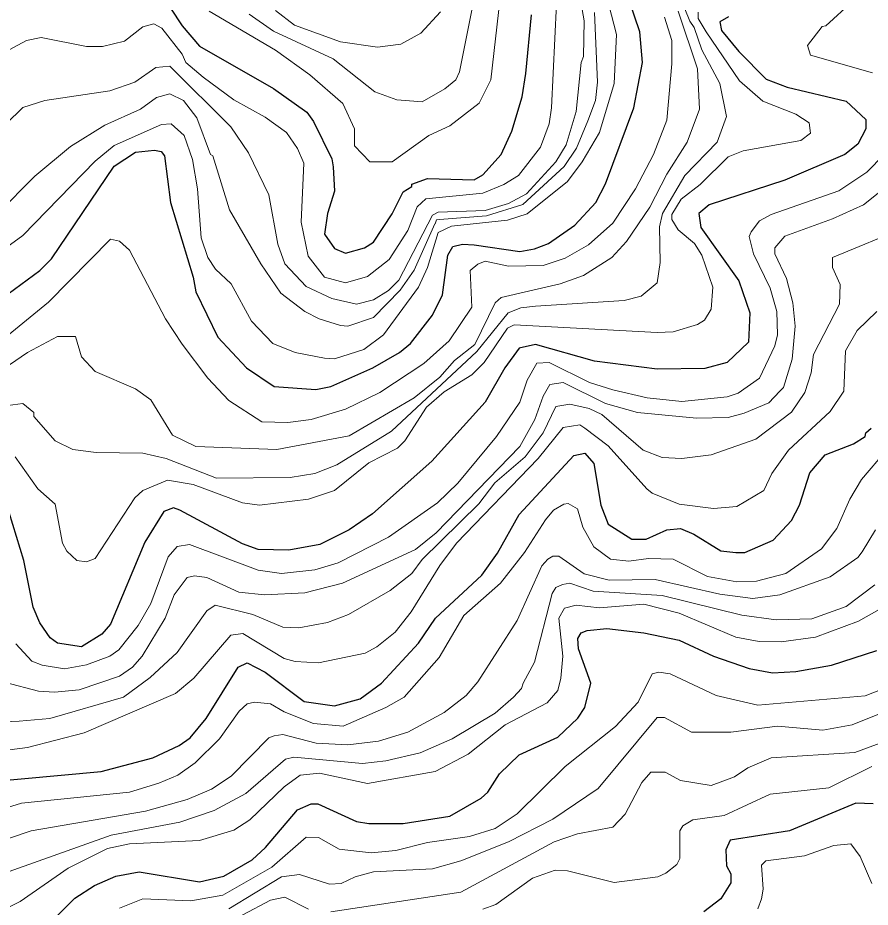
# Model space of a CAD drawing. Extents: x 423 to 448.8, y 7456.3 to 7484.
# Drawn here: x 436.949 to 438.023, y 7476.03 to 7477.152 of the extents above; entities that cross this region are included whole.
import ezdxf

# ---------------------------------------------------------------- set-up
doc = ezdxf.new("R2010")
doc.units = 0
doc.header["$LTSCALE"] = 0.032
doc.layers.add('1', color=7, linetype='Continuous', lineweight=25)
doc.layers.add('2', color=7, linetype='Continuous', lineweight=13)

msp = doc.modelspace()

# ---------------------------------------------------------------- linework, layer by layer
at = {"layer": '1'}
for points in [[(436.9285, 7476.7973), (436.9765, 7476.8329), (436.9912, 7476.8476), (437.0701, 7476.9644), (437.0971, 7476.9822), (437.1211, 7476.9845), (437.1293, 7476.9828), (437.1335, 7476.9776), (437.1412, 7476.9188), (437.1698, 7476.8244), (437.1729, 7476.8059), (437.2007, 7476.7486), (437.2371, 7476.7099), (437.2719, 7476.6867), (437.3245, 7476.6828), (437.3431, 7476.6867), (437.3964, 7476.7099), (437.4297, 7476.7293), (437.4436, 7476.7409), (437.4715, 7476.7765), (437.4839, 7476.802), (437.4908, 7476.8523), (437.497, 7476.8631), (437.5094, 7476.8662), (437.5241, 7476.8654), (437.5813, 7476.8569), (437.5999, 7476.86), (437.6176, 7476.8669), (437.6509, 7476.8902), (437.6772, 7476.9188), (437.6896, 7476.942), (437.7252, 7477.0379), (437.736, 7477.0951), (437.7329, 7477.1338), (437.7135, 7477.191)], [(437.1265, 7477.1864), (437.1559, 7477.1415), (437.1776, 7477.116), (437.2711, 7477.0626), (437.3129, 7477.0325), (437.3214, 7477.0209), (437.3446, 7476.9737), (437.3462, 7476.9636), (437.3477, 7476.9327), (437.3392, 7476.9049), (437.3353, 7476.8786), (437.3477, 7476.8607), (437.3617, 7476.8545), (437.3856, 7476.8615), (437.3972, 7476.8685), (437.4204, 7476.9041), (437.4343, 7476.9319), (437.4452, 7476.9389), (437.4452, 7476.9419), (437.4653, 7476.9489), (437.5241, 7476.9474), (437.5349, 7476.9536), (437.5581, 7476.9791), (437.5713, 7477.0085), (437.5844, 7477.0518), (437.589, 7477.0812), (437.596, 7477.1555)], [(437.8445, 7477.153), (437.8337, 7477.1463), (437.8358, 7477.1356), (437.8574, 7477.109), (437.8922, 7477.0742), (437.9186, 7477.0642), (437.9928, 7477.0464), (438.0175, 7477.0232), (438.0175, 7477.0116), (438.0075, 7476.9922), (437.9912, 7476.9791), (437.9155, 7476.9466), (437.8203, 7476.9157), (437.8071, 7476.9048), (437.8095, 7476.8871), (437.8574, 7476.8198), (437.8713, 7476.7796), (437.8698, 7476.7424), (437.8427, 7476.7169), (437.8149, 7476.7092), (437.7546, 7476.7084), (437.6757, 7476.7184), (437.6014, 7476.7393), (437.5805, 7476.7347), (437.5627, 7476.71), (437.538, 7476.6666), (437.4707, 7476.5923), (437.3957, 7476.5258), (437.3663, 7476.5057), (437.3292, 7476.4872), (437.2905, 7476.4802), (437.2518, 7476.481), (437.2317, 7476.4879), (437.1528, 7476.5305), (437.145, 7476.5336), (437.1327, 7476.529), (437.1087, 7476.4903), (437.0654, 7476.3866), (437.0546, 7476.3742), (437.0291, 7476.358), (436.9989, 7476.3626), (436.9896, 7476.3696), (436.9765, 7476.3882), (436.968, 7476.4083), (436.9564, 7476.4671), (436.9378, 7476.5274)], [(437.166, 7476.2435), (437.1861, 7476.2675), (437.2263, 7476.3325), (437.2379, 7476.3379), (437.2603, 7476.3263), (437.3098, 7476.2892), (437.3477, 7476.2837), (437.3802, 7476.2923), (437.4073, 7476.3124), (437.4537, 7476.3626), (437.4753, 7476.3943), (437.5334, 7476.4485), (437.5535, 7476.4764), (437.5805, 7476.5251), (437.6494, 7476.5993), (437.6633, 7476.6024), (437.6749, 7476.5893), (437.6834, 7476.5367), (437.6927, 7476.5127), (437.7228, 7476.4941), (437.7406, 7476.4941), (437.767, 7476.5057), (437.784, 7476.5073), (437.801, 7476.5003), (437.835, 7476.4794), (437.8536, 7476.4771), (437.8652, 7476.4771), (437.9007, 7476.4926), (437.924, 7476.5173), (437.934, 7476.5367), (437.9472, 7476.5777), (437.9665, 7476.6001), (438.0021, 7476.614), (438.0167, 7476.6233), (438.0175, 7476.628), (438.0245, 7476.6341)], [(437.3013, 7476.1523), (437.3183, 7476.16), (437.3268, 7476.16), (437.3756, 7476.1376), (437.3911, 7476.1353), (437.4344, 7476.1353), (437.4931, 7476.1445), (437.5326, 7476.167), (437.5411, 7476.1747), (437.5558, 7476.1979), (437.5805, 7476.2219), (437.6293, 7476.2443), (437.6548, 7476.2683), (437.6633, 7476.2815), (437.671, 7476.3124), (437.6556, 7476.3557), (437.6548, 7476.3688), (437.6587, 7476.3758), (437.6664, 7476.3789), (437.6912, 7476.3812), (437.7376, 7476.3758), (437.7824, 7476.3665), (437.8257, 7476.3464), (437.8706, 7476.3309), (437.9, 7476.3255), (437.9294, 7476.3271), (437.9742, 7476.3348), (438.0315, 7476.3534)], [(436.9022, 7476.1871), (437.0538, 7476.201), (437.1188, 7476.218), (437.152, 7476.2335), (437.166, 7476.2435)], [(438.0268, 7476.16), (438.0052, 7476.1608), (437.9216, 7476.126), (437.8466, 7476.1143), (437.8412, 7476.102), (437.842, 7476.0819), (437.8474, 7476.0718), (437.8474, 7476.0602), (437.835, 7476.0401), (437.8133, 7476.0239)], [(436.9679, 7475.9883), (437.0205, 7476.0409), (437.0453, 7476.0571), (437.0724, 7476.0687), (437.1018, 7476.0742), (437.1776, 7476.0618), (437.2085, 7476.0687), (437.244, 7476.0896), (437.2611, 7476.1051), (437.3013, 7476.1523)]]:
    msp.add_lwpolyline(points, dxfattribs=at)
at = {"layer": '2'}
for points in [[(437.5256, 7477.1849), (437.5055, 7477.0835), (437.5009, 7477.0735), (437.487, 7477.0618), (437.4583, 7477.0456), (437.4266, 7477.0479), (437.3987, 7477.058), (437.3462, 7477.0997), (437.2711, 7477.1346), (437.2402, 7477.1562)], [(436.9339, 7477.0178), (436.9548, 7477.0386), (436.9827, 7477.0472), (437.0647, 7477.0595), (437.0963, 7477.0704), (437.1226, 7477.0889), (437.1404, 7477.0905), (437.217, 7477.0139), (437.2394, 7476.9814), (437.2649, 7476.9281), (437.2765, 7476.8662), (437.2851, 7476.8414), (437.3122, 7476.8128), (437.3446, 7476.7973), (437.3756, 7476.7904), (437.3972, 7476.7958), (437.4158, 7476.8074), (437.4289, 7476.8205), (437.4715, 7476.9025), (437.4784, 7476.9064), (437.538, 7476.9087), (437.5674, 7476.9172), (437.5898, 7476.9296), (437.6269, 7476.9698), (437.6401, 7476.9915), (437.6525, 7477.0333), (437.6587, 7477.0951), (437.6618, 7477.1029), (437.6625, 7477.1477), (437.6587, 7477.1694)], [(437.6277, 7477.1694), (437.6215, 7477.0379), (437.6184, 7477.0178), (437.6076, 7476.9884), (437.5797, 7476.9528), (437.5612, 7476.9412), (437.5349, 7476.9304), (437.463, 7476.9234), (437.4521, 7476.9133), (437.4405, 7476.8832), (437.4166, 7476.8468), (437.3895, 7476.8252), (437.3617, 7476.8174), (437.3353, 7476.8244), (437.3145, 7476.8507), (437.306, 7476.894), (437.3091, 7476.9683), (437.3013, 7476.9868), (437.2874, 7477.007), (437.2603, 7477.0263), (437.2208, 7477.0479), (437.1822, 7477.0766), (437.1606, 7477.0951), (437.1559, 7477.1059), (437.1304, 7477.1384), (437.1203, 7477.1438), (437.1064, 7477.14), (437.0832, 7477.1222), (437.0554, 7477.1152), (437.0353, 7477.1152), (436.978, 7477.1268), (436.9595, 7477.1229), (436.9378, 7477.1113)], [(437.1899, 7477.1601), (437.2735, 7477.1106), (437.3168, 7477.0796), (437.3585, 7477.0433), (437.3732, 7477.0116), (437.3732, 7476.9899), (437.3926, 7476.9698), (437.4204, 7476.9698), (437.4669, 7477.0031), (437.4931, 7477.0154), (437.5303, 7477.0441), (437.5449, 7477.0735), (437.5565, 7477.1771)], [(438.026, 7477.082), (437.9479, 7477.1044), (437.9441, 7477.1167), (437.9626, 7477.1407), (437.9672, 7477.1415), (438.0013, 7477.1724)], [(436.9069, 7476.6929), (436.961, 7476.7293), (436.9989, 7476.7494), (437.0213, 7476.7494), (437.0291, 7476.7239), (437.0461, 7476.7053), (437.0971, 7476.6836), (437.1165, 7476.6697), (437.1435, 7476.6249), (437.1729, 7476.6109), (437.275, 7476.6071), (437.3663, 7476.6241), (437.4483, 7476.672), (437.4808, 7476.6983), (437.4993, 7476.7192), (437.5248, 7476.7393), (437.5504, 7476.7919), (437.5581, 7476.7989), (437.6324, 7476.8159), (437.6618, 7476.8267), (437.6973, 7476.8491), (437.7159, 7476.8692), (437.7453, 7476.9126), (437.7669, 7476.9544), (437.7924, 7476.9946), (437.8079, 7477.0364), (437.8056, 7477.0874), (437.7809, 7477.1601)], [(437.6755, 7477.1584), (437.6793, 7477.0706), (437.677, 7477.0473), (437.6673, 7477.0218), (437.653, 7476.9873), (437.6372, 7476.964), (437.5854, 7476.916), (437.5396, 7476.9017), (437.4803, 7476.8972), (437.4763, 7476.8968), (437.4746, 7476.8917), (437.4745, 7476.8917), (437.4481, 7476.8334), (437.4308, 7476.8079), (437.397, 7476.7734), (437.3648, 7476.7625), (437.3555, 7476.7633), (437.3284, 7476.7718), (437.3106, 7476.7811), (437.2804, 7476.8043), (437.2549, 7476.8414), (437.2154, 7476.9095), (437.1946, 7476.9776), (437.1915, 7476.9791), (437.1744, 7477.0255), (437.1575, 7477.0472), (437.1404, 7477.0557), (437.1234, 7477.051), (437.1033, 7477.0363), (437.0585, 7477.0162), (437.0151, 7476.9891), (436.9703, 7476.952), (436.9231, 7476.9048)], [(436.9455, 7476.5978), (436.9741, 7476.5576), (436.9958, 7476.5382), (437.0051, 7476.4887), (437.0105, 7476.4787), (437.0229, 7476.4671), (437.0353, 7476.4655), (437.046, 7476.4694), (437.0963, 7476.5459), (437.1064, 7476.5553), (437.1374, 7476.5684), (437.1698, 7476.563), (437.2317, 7476.5398), (437.2534, 7476.5367), (437.3153, 7476.5444), (437.3477, 7476.5553), (437.391, 7476.59), (437.4274, 7476.6086), (437.4367, 7476.6179), (437.4638, 7476.6604), (437.4862, 7476.6798), (437.521, 7476.7014), (437.5365, 7476.7169), (437.5658, 7476.7602), (437.5743, 7476.7641), (437.7546, 7476.7548), (437.7747, 7476.7556), (437.8056, 7476.7648), (437.8141, 7476.7702), (437.8226, 7476.7842), (437.8249, 7476.812), (437.811, 7476.8523), (437.8017, 7476.8669), (437.7809, 7476.884), (437.7731, 7476.8971), (437.7731, 7476.9033), (437.7847, 7476.9226), (437.8087, 7476.9412), (437.8443, 7476.976), (437.8629, 7476.9837), (437.9356, 7476.9969), (437.9479, 7477.0062), (437.9463, 7477.0193), (437.9294, 7477.0302), (437.8876, 7477.0464), (437.8582, 7477.0719), (437.8163, 7477.1337), (437.8064, 7477.1508), (437.8064, 7477.1585)], [(437.2433, 7476.7687), (437.2703, 7476.7409), (437.2982, 7476.7293), (437.3354, 7476.7223), (437.3477, 7476.7215), (437.3849, 7476.7331), (437.4096, 7476.7517), (437.4537, 7476.812), (437.4653, 7476.8368), (437.4784, 7476.8809), (437.4954, 7476.8886), (437.5659, 7476.8963), (437.5906, 7476.9041), (437.6416, 7476.9451), (437.6602, 7476.9698), (437.6819, 7477.007), (437.7004, 7477.0688), (437.7035, 7477.1307), (437.6935, 7477.1678)], [(437.2735, 7477.1609), (437.2974, 7477.1423), (437.3555, 7477.1214), (437.4019, 7477.1144), (437.4313, 7477.1183), (437.4568, 7477.1323), (437.4815, 7477.1593)], [(437.7896, 7477.1628), (437.7958, 7477.1475), (437.8012, 7477.1392), (437.811, 7477.1113), (437.8335, 7477.0688), (437.842, 7477.0271), (437.8304, 7476.9946), (437.7894, 7476.9528), (437.7615, 7476.9049), (437.7577, 7476.8878), (437.7584, 7476.843), (437.7546, 7476.8174), (437.7345, 7476.8004), (437.7128, 7476.795)], [(438.0887, 7477.1632), (438.0786, 7477.1493), (438.0794, 7477.1353), (438.1011, 7477.116), (438.1104, 7477.0967), (438.1104, 7477.0704), (438.098, 7477.0302), (438.0879, 7476.9776), (438.0724, 7476.9613), (438.0145, 7476.9156), (437.9758, 7476.8979), (437.9154, 7476.8762)], [(437.7639, 7477.1524), (437.7731, 7477.123), (437.7731, 7477.0936), (437.7669, 7477.0224), (437.7499, 7476.9791), (437.7275, 7476.9358), (437.6988, 7476.8925), (437.6679, 7476.8654), (437.6386, 7476.8484), (437.6107, 7476.8391), (437.5674, 7476.8383), (437.538, 7476.8445), (437.5287, 7476.8406), (437.5187, 7476.8329), (437.5209, 7476.7865), (437.4923, 7476.744), (437.4606, 7476.7153), (437.405, 7476.679), (437.3617, 7476.6581), (437.3183, 7476.645), (437.289, 7476.6411), (437.2564, 7476.6419), (437.2147, 7476.6689), (437.1884, 7476.6968), (437.1559, 7476.7401), (437.135, 7476.7718), (437.0894, 7476.8585), (437.077, 7476.87), (437.0654, 7476.8723), (436.9873, 7476.7927), (436.9223, 7476.7401)], [(436.9115, 7476.8453), (436.9548, 7476.877), (437.0461, 7476.9706), (437.07, 7476.9907), (437.1296, 7477.017), (437.142, 7477.0177), (437.1582, 7477.0031), (437.169, 7476.9729), (437.1752, 7476.9358), (437.1799, 7476.8739), (437.1884, 7476.8492), (437.1977, 7476.8344), (437.2178, 7476.8159), (437.2433, 7476.7687)], [(436.9463, 7476.3619), (436.9664, 7476.3402), (436.9795, 7476.3348), (437.0074, 7476.3302), (437.0353, 7476.3356), (437.0647, 7476.3464), (437.0762, 7476.3542), (437.1002, 7476.3851), (437.1165, 7476.4129), (437.1381, 7476.4717), (437.1497, 7476.4848), (437.1652, 7476.4872), (437.2518, 7476.4547), (437.2812, 7476.4508), (437.323, 7476.4554), (437.3524, 7476.464), (437.4158, 7476.4965), (437.4777, 7476.5397), (437.5032, 7476.5645), (437.5519, 7476.6233), (437.5813, 7476.6666), (437.5906, 7476.6945), (437.6029, 7476.7161), (437.6184, 7476.7169), (437.6695, 7476.6914), (437.6989, 7476.6821), (437.7422, 7476.672), (437.7855, 7476.6674), (437.8428, 7476.6736), (437.8567, 7476.6782), (437.8837, 7476.6968), (437.9031, 7476.7378), (437.9062, 7476.7517), (437.9054, 7476.7811), (437.8969, 7476.8105), (437.876, 7476.8538), (437.8706, 7476.8755), (437.8729, 7476.8817), (437.8837, 7476.8956), (437.8984, 7476.9033), (437.9835, 7476.9334), (438.0191, 7476.9567), (438.0408, 7476.9791)], [(436.9038, 7476.2621), (436.9502, 7476.2644), (436.9889, 7476.2675), (437.0817, 7476.2946), (437.1157, 7476.3193), (437.1497, 7476.351), (437.1868, 7476.4037), (437.1976, 7476.4106), (437.2448, 7476.399), (437.2828, 7476.3827), (437.3029, 7476.382), (437.3392, 7476.3889), (437.3655, 7476.399), (437.4181, 7476.4292), (437.4452, 7476.4508), (437.4584, 7476.4681), (437.5297, 7476.5386), (437.55, 7476.5649), (437.5883, 7476.5978), (437.6107, 7476.628), (437.6269, 7476.6612), (437.6447, 7476.6643), (437.6687, 7476.6589), (437.6849, 7476.6512), (437.7368, 7476.6063), (437.7608, 7476.597), (437.7855, 7476.5955), (437.8226, 7476.6001), (437.8791, 7476.6202), (437.9239, 7476.6543), (437.9409, 7476.679), (437.9487, 7476.7038), (437.9518, 7476.727), (437.9843, 7476.7904), (437.9851, 7476.8151), (437.9758, 7476.8368), (437.9758, 7476.8492), (438.0694, 7476.8878)], [(437.9154, 7476.8762), (437.9031, 7476.8615), (437.9031, 7476.8538), (437.9177, 7476.8229), (437.9255, 7476.7919), (437.9286, 7476.7625), (437.9247, 7476.7208), (437.9139, 7476.6852), (437.9092, 7476.6806), (437.8953, 7476.6658), (437.8644, 7476.6527), (437.8443, 7476.6473), (437.8041, 7476.6465), (437.7298, 7476.6535), (437.6896, 7476.665), (437.6362, 7476.6914), (437.6192, 7476.689), (437.6107, 7476.6744), (437.6006, 7476.645), (437.5813, 7476.6109), (437.4761, 7476.5019), (437.4498, 7476.481), (437.3578, 7476.4384), (437.3106, 7476.4261), (437.2596, 7476.4238), (437.2271, 7476.4269), (437.1869, 7476.4454), (437.1713, 7476.4477), (437.1621, 7476.4454), (437.1458, 7476.4238), (437.1343, 7476.3944), (437.1056, 7476.3464), (437.0932, 7476.3325), (437.077, 7476.3209), (437.026, 7476.3039), (436.995, 7476.3008), (436.9749, 7476.3023), (436.9332, 7476.3132)], [(437.7128, 7476.795), (437.6014, 7476.788), (437.5829, 7476.7857), (437.5666, 7476.7796), (437.5274, 7476.7305), (437.4196, 7476.6303), (437.3508, 7476.5877), (437.323, 7476.5769), (437.292, 7476.5715), (437.1992, 7476.5707), (437.1358, 7476.5955), (437.1064, 7476.6024), (437.0476, 7476.6032), (437.0182, 7476.607), (436.9958, 7476.6179), (436.9687, 7476.6488), (436.9687, 7476.6535), (436.9548, 7476.6651), (436.9363, 7476.6627)], [(437.4444, 7476.4021), (437.4807, 7476.4609), (437.5016, 7476.4887), (437.6045, 7476.5955), (437.6362, 7476.6349), (437.6571, 7476.638), (437.6633, 7476.6341), (437.6927, 7476.6117), (437.7414, 7476.5576), (437.7483, 7476.5521), (437.7824, 7476.5382), (437.8257, 7476.5328), (437.8551, 7476.5351), (437.8891, 7476.5553), (437.8992, 7476.5769), (437.9201, 7476.6063), (437.9727, 7476.655), (437.9897, 7476.6805), (437.992, 7476.7316), (438.0067, 7476.7571), (438.0315, 7476.7811)], [(436.9176, 7476.15), (436.9533, 7476.1608), (437.0894, 7476.1747), (437.1265, 7476.1863), (437.1505, 7476.1963), (437.1721, 7476.2118), (437.2031, 7476.242), (437.2278, 7476.2768), (437.2379, 7476.2861), (437.2472, 7476.2884), (437.2673, 7476.2861), (437.2843, 7476.276), (437.3214, 7476.2613), (437.3586, 7476.2582), (437.4127, 7476.2814), (437.4359, 7476.2946), (437.48, 7476.3448), (437.5109, 7476.3975), (437.5573, 7476.4384), (437.5875, 7476.4771), (437.6138, 7476.5181), (437.6238, 7476.5305), (437.637, 7476.5382), (437.6424, 7476.539), (437.654, 7476.532), (437.661, 7476.5089), (437.6749, 7476.4841), (437.6958, 7476.4686), (437.719, 7476.4663), (437.7437, 7476.4694), (437.7746, 7476.4686), (437.818, 7476.447), (437.8551, 7476.44), (437.8799, 7476.4408), (437.917, 7476.4508), (437.9619, 7476.4817), (437.9812, 7476.5073), (437.9974, 7476.5444), (438.0121, 7476.5692), (438.0438, 7476.6063)], [(438.0299, 7476.5058), (438.0129, 7476.4779), (438.0075, 7476.4709), (437.9727, 7476.4462), (437.9093, 7476.4238), (437.8752, 7476.4191), (437.8335, 7476.4245), (437.7522, 7476.4431), (437.6942, 7476.4423), (437.6625, 7476.4501), (437.6308, 7476.4725), (437.6231, 7476.4725), (437.6169, 7476.4686), (437.6091, 7476.4601), (437.5782, 7476.3913), (437.5287, 7476.3139), (437.514, 7476.2969), (437.4862, 7476.2753), (437.4405, 7476.2505), (437.4034, 7476.2389), (437.3647, 7476.2343), (437.3249, 7476.2367), (437.2828, 7476.2474), (437.2719, 7476.2459), (437.265, 7476.2435), (437.2178, 7476.1948), (437.193, 7476.1786), (437.1621, 7476.1654), (437.1095, 7476.1507), (436.9656, 7476.126), (436.862, 7476.0912)], [(437.3833, 7476.211), (437.4127, 7476.2141), (437.456, 7476.2242), (437.4962, 7476.242), (437.5504, 7476.2745), (437.5736, 7476.2946), (437.5836, 7476.3054), (437.5859, 7476.3123), (437.5999, 7476.3387), (437.6223, 7476.4253), (437.6269, 7476.433), (437.6354, 7476.4369), (437.6447, 7476.4384), (437.6741, 7476.4284), (437.7608, 7476.423), (437.8613, 7476.3982), (437.9046, 7476.392), (437.9495, 7476.3936), (437.9928, 7476.4091), (438.0291, 7476.4361)], [(436.9115, 7476.0169), (436.9517, 7476.037), (437.012, 7476.0788), (437.0616, 7476.1036), (437.0894, 7476.1097), (437.1776, 7476.1136), (437.2209, 7476.1268), (437.241, 7476.1399), (437.2843, 7476.1816), (437.3044, 7476.1963), (437.3291, 7476.1987), (437.3895, 7476.1855), (437.4746, 7476.201), (437.5164, 7476.2226), (437.5628, 7476.2598), (437.6161, 7476.2876), (437.6293, 7476.3031), (437.6331, 7476.3186), (437.6355, 7476.3464), (437.6308, 7476.3943), (437.6378, 7476.4067), (437.6525, 7476.4106), (437.6819, 7476.4075), (437.7376, 7476.4121), (437.7824, 7476.4006), (437.8536, 7476.3704), (437.883, 7476.365), (437.9108, 7476.3642), (437.9541, 7476.3704), (438.0083, 7476.3905), (438.0346, 7476.4052)], [(436.8728, 7476.2196), (436.961, 7476.2311), (437.0322, 7476.2497), (437.1474, 7476.2992), (437.1706, 7476.3186), (437.217, 7476.3727), (437.2325, 7476.375), (437.2843, 7476.3433), (437.2982, 7476.3394), (437.3276, 7476.3379), (437.3864, 7476.3503), (437.4011, 7476.358), (437.4243, 7476.3766), (437.4444, 7476.4021)], [(438.0671, 7476.3162), (438.0168, 7476.2961), (437.8814, 7476.2845), (437.8288, 7476.2969), (437.7708, 7476.324), (437.7569, 7476.3263), (437.7484, 7476.324), (437.7306, 7476.2884), (437.702, 7476.2574), (437.6386, 7476.2072), (437.5782, 7476.1476), (437.5504, 7476.129), (437.5179, 7476.119), (437.4653, 7476.1113), (437.4251, 7476.1012), (437.3941, 7476.0981), (437.3539, 7476.1028), (437.3276, 7476.1174), (437.3121, 7476.1182), (437.2688, 7476.0803), (437.207, 7476.0447), (437.1667, 7476.0378), (437.1064, 7476.0401), (437.077, 7476.0285)], [(438.0454, 7476.2776), (438.0005, 7476.2598), (437.9634, 7476.2528), (437.9062, 7476.2582), (437.8474, 7476.2505), (437.7979, 7476.2505), (437.7639, 7476.2691), (437.7545, 7476.2691), (437.6803, 7476.1794), (437.6231, 7476.1407), (437.5674, 7476.112), (437.5071, 7476.0881), (437.4715, 7476.078), (437.3972, 7476.0742), (437.374, 7476.068), (437.3562, 7476.0594), (437.3415, 7476.0587), (437.3036, 7476.0711), (437.2812, 7476.068), (437.2147, 7476.0277)], [(438.0423, 7476.2389), (438.0036, 7476.225), (437.8984, 7476.218), (437.869, 7476.2056), (437.852, 7476.194), (437.8226, 7476.1832), (437.784, 7476.1894)], [(436.9378, 7476.0749), (437.0662, 7476.1205), (437.1528, 7476.1368), (437.1961, 7476.1515), (437.2363, 7476.1732), (437.2859, 7476.2165), (437.2967, 7476.2188), (437.3833, 7476.211)], [(438.0253, 7476.2072), (437.9711, 7476.1801), (437.8969, 7476.1724), (437.8389, 7476.1453), (437.7994, 7476.1399), (437.787, 7476.1321), (437.7832, 7476.126), (437.7832, 7476.0912), (437.7793, 7476.0834), (437.7654, 7476.0726), (437.7553, 7476.068), (437.7004, 7476.061), (437.6417, 7476.0757), (437.6262, 7476.0765), (437.5975, 7476.0664), (437.5511, 7476.0332), (437.5349, 7476.027)], [(437.784, 7476.1894), (437.7646, 7476.2002), (437.7468, 7476.2002), (437.7352, 7476.1871), (437.7144, 7476.1469), (437.6989, 7476.1306), (437.654, 7476.1221), (437.6246, 7476.112), (437.5071, 7476.0486), (437.3431, 7476.0239)], [(438.0252, 7476.0594), (438.0106, 7476.0935), (437.9989, 7476.1097), (437.9773, 7476.1074), (437.9402, 7476.0943), (437.8914, 7476.088), (437.8861, 7476.0826), (437.8884, 7476.0525), (437.8861, 7476.0401), (437.8814, 7476.0277)], [(437.3153, 7476.027), (437.2851, 7476.0424), (437.2673, 7476.0385), (437.1976, 7476.0015)]]:
    msp.add_lwpolyline(points, dxfattribs=at)

doc.saveas('drawing.dxf')
